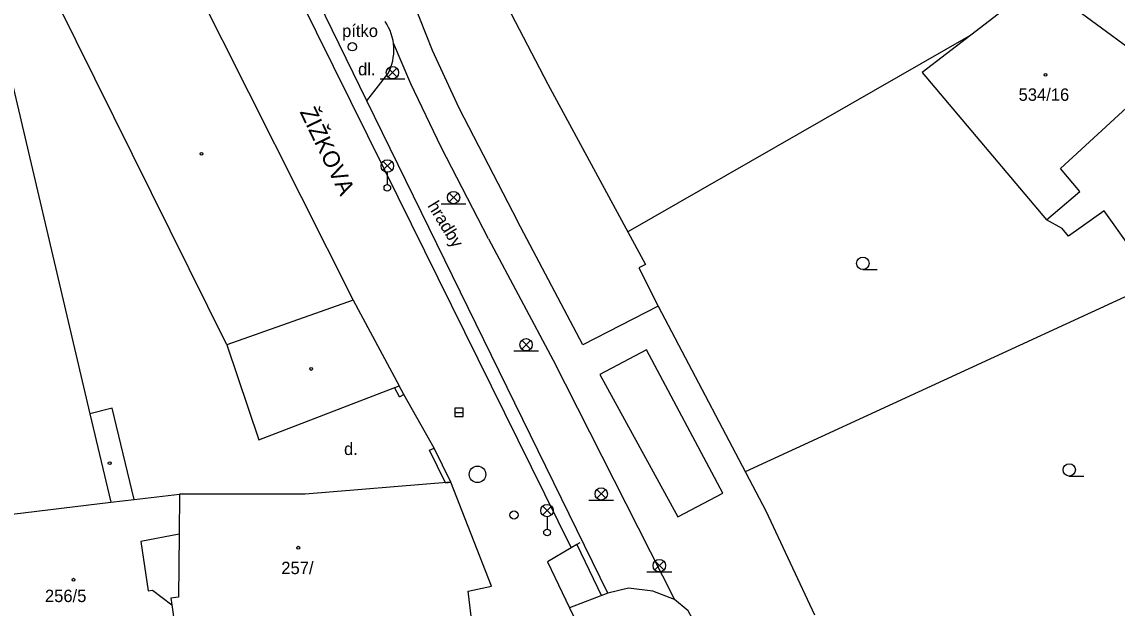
# Model space of a CAD drawing. Extents: x -737812 to -729375, y -1123000 to -1115500.
# Drawn here: x -735819.5 to -735753.2, y -1119491.8 to -1119456.4 of the extents above; entities that cross this region are included whole.
import ezdxf

# ---------------------------------------------------------------- set-up
doc = ezdxf.new("R2010")
doc.units = 0
for name, color, linetype in [('Hranice - ploty_ zdi', 7, 'Continuous'), ('Hranice parcel a úz_ celk', 7, 'Continuous'), ('Komunikace', 7, 'Continuous'), ('Názvy ulic_ silnic_ žel_', 7, 'Continuous'), ('Pomocné popisy', 7, 'Continuous'), ('Popisy budov', 7, 'Continuous'), ('Popisy povr_ zn_ inž_ sítí', 7, 'Continuous'), ('Povr_ zn_ inž_ sítí - el_', 7, 'Continuous'), ('Povr_ zn_ inž_ sítí - kan_', 7, 'Continuous'), ('Povr_ zn_ inž_ sítí - vod_', 7, 'Continuous'), ('Stavební objekty', 7, 'Continuous'), ('Značky druhů budov', 7, 'Continuous'), ('Značky druhů pozemků', 7, 'Continuous'), ('Čísla popisná', 7, 'Continuous')]:
    doc.layers.add(name, color=color, linetype=linetype)

msp = doc.modelspace()

# ---------------------------------------------------------------- linework, layer by layer
at = {"layer": 'Hranice - ploty_ zdi'}
for p, q in [((-735803.73, -1119452.73), (-735797.52, -1119465.32)), ((-735797.52, -1119465.32), (-735786.21, -1119488.19)), ((-735796.61, -1119479.06), (-735796.91, -1119478.5)), ((-735796.35, -1119478.92), (-735796.63, -1119478.39)), ((-735796.61, -1119479.06), (-735796.35, -1119478.92)), ((-735794.51, -1119482.16), (-735796.35, -1119478.92)), ((-735794.78, -1119482.29), (-735794.51, -1119482.16)), ((-735793.82, -1119484.26), (-735794.78, -1119482.29)), ((-735793.5, -1119484.23), (-735794.51, -1119482.16)), ((-735785.69, -1119487.9), (-735785.87, -1119487.99))]:
    msp.add_line(p, q, dxfattribs=at)
for points in [[(-735814.1, -1119389.66), (-735813.29, -1119392.41), (-735808.96, -1119391.37), (-735800.45, -1119423.68), (-735799.77, -1119423.54), (-735796.94, -1119433.08), (-735798.71, -1119433.7), (-735796.05, -1119440.31), (-735794.18, -1119446.26), (-735791.83, -1119452.03), (-735787.63, -1119460.13), (-735781.7, -1119471.05), (-735782.12, -1119471.25), (-735780.94, -1119473.58), (-735774.42, -1119485.96), (-735771.47, -1119492.25)], [(-735783.98, -1119490.95), (-735788.68, -1119481.37), (-735798.58, -1119461.14), (-735801.5, -1119455.15), (-735803.68, -1119451.04), (-735804.37, -1119449.44), (-735807.29, -1119438.74), (-735805.53, -1119438.22), (-735806.29, -1119434.13), (-735808.32, -1119434.71), (-735812.46, -1119419.05), (-735811.39, -1119418.63), (-735810.34, -1119417.84), (-735809.48, -1119416.48), (-735809.19, -1119414.7), (-735809.6, -1119413.21), (-735810.81, -1119411.94), (-735812.43, -1119411.27), (-735813.5, -1119411.2)]]:
    msp.add_lwpolyline(points, dxfattribs=at)
at = {"layer": 'Hranice parcel a úz_ celk'}
for p, q in [((-735762.02, -1119457.16), (-735782.77, -1119469.08)), ((-735750.83, -1119472.15), (-735775.67, -1119483.59))]:
    msp.add_line(p, q, dxfattribs=at)
msp.add_lwpolyline([(-735750.83, -1119472.15), (-735753.94, -1119467.79), (-735756.1, -1119469.34), (-735756.48, -1119468.87), (-735757.42, -1119468.35)], dxfattribs=at)
at = {"layer": 'Komunikace'}
for p, q in [((-735795.91, -1119460.11), (-735796.97, -1119457.65)), ((-735794.08, -1119463.94), (-735795.91, -1119460.11)), ((-735791.21, -1119469.49), (-735794.08, -1119463.94))]:
    msp.add_line(p, q, dxfattribs=at)
for points in [[(-735801.95, -1119436.44), (-735800.1, -1119442.76), (-735798.49, -1119447.73), (-735796.54, -1119453.21), (-735794.63, -1119458.08), (-735793.01, -1119461.57), (-735789.45, -1119468.42)], [(-735798.58, -1119461.14), (-735797.31, -1119459.51)], [(-735780.94, -1119473.58), (-735785.5, -1119475.92), (-735789.45, -1119468.42)], [(-735791.21, -1119469.49), (-735787.3, -1119476.84), (-735779.95, -1119491.33)], [(-735777.02, -1119484.88), (-735781.65, -1119476.22), (-735784.48, -1119477.71), (-735779.76, -1119486.32), (-735777.02, -1119484.88)]]:
    msp.add_lwpolyline(points, dxfattribs=at)
msp.add_arc((-735799.991, -1119458.059), 3.049, 331.5763, 34.54384, dxfattribs=at)
at = {"layer": 'Povr_ zn_ inž_ sítí - el_'}
for p, q in [((-735797.294, -1119459.698), (-735796.766, -1119459.17)), ((-735796.758, -1119459.695), (-735797.286, -1119459.166)), ((-735797.78, -1119459.81), (-735796.28, -1119459.81)), ((-735797.604, -1119465.348), (-735797.076, -1119464.82)), ((-735797.068, -1119465.345), (-735797.596, -1119464.816)), ((-735797.34, -1119465.46), (-735797.34, -1119466.21)), ((-735793.594, -1119467.258), (-735793.066, -1119466.73)), ((-735793.058, -1119467.255), (-735793.586, -1119466.726)), ((-735794.08, -1119467.37), (-735792.58, -1119467.37)), ((-735789.204, -1119476.168), (-735788.676, -1119475.64)), ((-735788.668, -1119476.165), (-735789.196, -1119475.636)), ((-735789.69, -1119476.28), (-735788.19, -1119476.28)), ((-735784.654, -1119485.198), (-735784.126, -1119484.67)), ((-735784.118, -1119485.195), (-735784.646, -1119484.666)), ((-735787.934, -1119486.208), (-735787.406, -1119485.68)), ((-735787.398, -1119486.205), (-735787.926, -1119485.676)), ((-735785.14, -1119485.31), (-735783.64, -1119485.31)), ((-735787.67, -1119486.32), (-735787.67, -1119487.07)), ((-735781.134, -1119489.538), (-735780.606, -1119489.01)), ((-735780.598, -1119489.535), (-735781.126, -1119489.006)), ((-735781.62, -1119489.65), (-735780.12, -1119489.65))]:
    msp.add_line(p, q, dxfattribs=at)
for centre, radius in [((-735797.03, -1119459.435), 0.375), ((-735797.34, -1119465.085), 0.375), ((-735797.34, -1119466.41), 0.2), ((-735793.33, -1119466.995), 0.375), ((-735788.94, -1119475.905), 0.375), ((-735784.39, -1119484.935), 0.375), ((-735787.67, -1119485.945), 0.375), ((-735787.67, -1119487.27), 0.2), ((-735780.87, -1119489.275), 0.375)]:
    msp.add_circle(centre, radius, dxfattribs=at)
at = {"layer": 'Povr_ zn_ inž_ sítí - kan_'}
msp.add_line((-735793.25, -1119480), (-735792.75, -1119480), dxfattribs=at)
msp.add_lwpolyline([(-735793.25, -1119480.251), (-735792.75, -1119480.251), (-735792.75, -1119479.75), (-735793.25, -1119479.75)], close=True, dxfattribs=at)
msp.add_circle((-735791.88, -1119483.75), 0.5, dxfattribs=at)
at = {"layer": 'Povr_ zn_ inž_ sítí - vod_'}
for centre, radius in [((-735799.461, -1119457.87), 0.25), ((-735799.461, -1119457.87), 0.0005), ((-735789.67, -1119486.21), 0.25)]:
    msp.add_circle(centre, radius, dxfattribs=at)
at = {"layer": 'Stavební objekty'}
for p, q in [((-735757.86, -1119453.96), (-735752.2, -1119458.12)), ((-735799.4, -1119473.2), (-735796.63, -1119478.39)), ((-735791.03, -1119490.52), (-735793.5, -1119484.23)), ((-735786.21, -1119488.19), (-735787.65, -1119489.04)), ((-735785.87, -1119487.99), (-735786.21, -1119488.19)), ((-735785.87, -1119487.99), (-735784.38, -1119491.1)), ((-735787.65, -1119489.04), (-735786.32, -1119491.82)), ((-735792.45, -1119490.82), (-735791.03, -1119490.52)), ((-735791.97, -1119494.68), (-735792.45, -1119490.82)), ((-735786.32, -1119491.82), (-735781.98, -1119500.79))]:
    msp.add_line(p, q, dxfattribs=at)
for points in [[(-735809.71, -1119452.73), (-735808.91, -1119454.31), (-735799.4, -1119473.2)], [(-735757.86, -1119453.96), (-735758.25, -1119454.27), (-735762.02, -1119457.16), (-735764.96, -1119459.42), (-735757.42, -1119468.35), (-735755.41, -1119466.62), (-735756.59, -1119465.24), (-735750.57, -1119459.7)], [(-735807.05, -1119475.91), (-735817.33, -1119455.19)], [(-735821.09, -1119455.75), (-735815.36, -1119480.08), (-735814.09, -1119485.44)], [(-735799.4, -1119473.2), (-735807.05, -1119475.91), (-735805.11, -1119481.66), (-735796.63, -1119478.39)], [(-735812.66, -1119485.27), (-735813.99, -1119479.75), (-735815.36, -1119480.08)], [(-735793.5, -1119484.23), (-735802.31, -1119484.94), (-735809.93, -1119484.95), (-735809.95, -1119487.38), (-735809.99, -1119491.18), (-735810.45, -1119491.25), (-735810.39, -1119491.65), (-735810.07, -1119493.95), (-735809.74, -1119495.8), (-735808.75, -1119495.71), (-735803.72, -1119495.28), (-735793.52, -1119494.72)], [(-735793.82, -1119484.26), (-735793.5, -1119484.23)], [(-735812.66, -1119485.27), (-735809.93, -1119484.95)], [(-735821.57, -1119486.35), (-735814.09, -1119485.44), (-735812.66, -1119485.27)], [(-735809.95, -1119487.38), (-735812.27, -1119487.82)], [(-735812.27, -1119487.82), (-735811.82, -1119490.81), (-735811.55, -1119490.77)], [(-735811.55, -1119490.77), (-735810.39, -1119491.65)], [(-735783.98, -1119490.95), (-735786.32, -1119491.82)], [(-735777.91, -1119495.4), (-735778.33, -1119493.46), (-735779.12, -1119492.02), (-735779.95, -1119491.33), (-735781.27, -1119490.83), (-735782.73, -1119490.64), (-735783.98, -1119490.95)]]:
    msp.add_lwpolyline(points, dxfattribs=at)
at = {"layer": 'Značky druhů budov'}
for centre in [(-735757.49, -1119459.57), (-735808.59, -1119464.35), (-735801.95, -1119477.37), (-735814.15, -1119483.07), (-735802.73, -1119488.19), (-735816.34, -1119490.13)]:
    msp.add_circle(centre, 0.0875, dxfattribs=at)
at = {"layer": 'Značky druhů pozemků'}
for p, q in [((-735768.55, -1119471.355), (-735767.675, -1119471.355)), ((-735756.05, -1119483.855), (-735755.175, -1119483.855))]:
    msp.add_line(p, q, dxfattribs=at)
for centre in [(-735768.55, -1119470.98), (-735756.05, -1119483.48)]:
    msp.add_circle(centre, 0.375, dxfattribs=at)

# ---------------------------------------------------------------- texts
at = {"layer": 'Názvy ulic_ silnic_ žel_'}
msp.add_text('ŽIŽKOVA', height=1, rotation=295.81349, dxfattribs=at).set_placement((-735802.66, -1119461.81))
at = {"layer": 'Pomocné popisy'}
msp.add_text('dl.', height=0.75, dxfattribs=at).set_placement((-735799.11, -1119459.6))
at = {"layer": 'Popisy budov'}
msp.add_text('hradby', height=0.75, rotation=301.56413, dxfattribs=at).set_placement((-735794.93, -1119467.49))
msp.add_text('d.', height=0.75, dxfattribs=at).set_placement((-735799.96, -1119482.58))
at = {"layer": 'Popisy povr_ zn_ inž_ sítí'}
msp.add_text('pítko', height=0.75, dxfattribs=at).set_placement((-735800.08, -1119457.28))
at = {"layer": 'Čísla popisná'}
for s, p in [('534/16', (-735759.12, -1119461.14)), ('257/', (-735803.76, -1119489.79)), ('256/5', (-735818.07, -1119491.48))]:
    msp.add_text(s, height=0.75, dxfattribs=at).set_placement(p)

doc.saveas('drawing.dxf')
